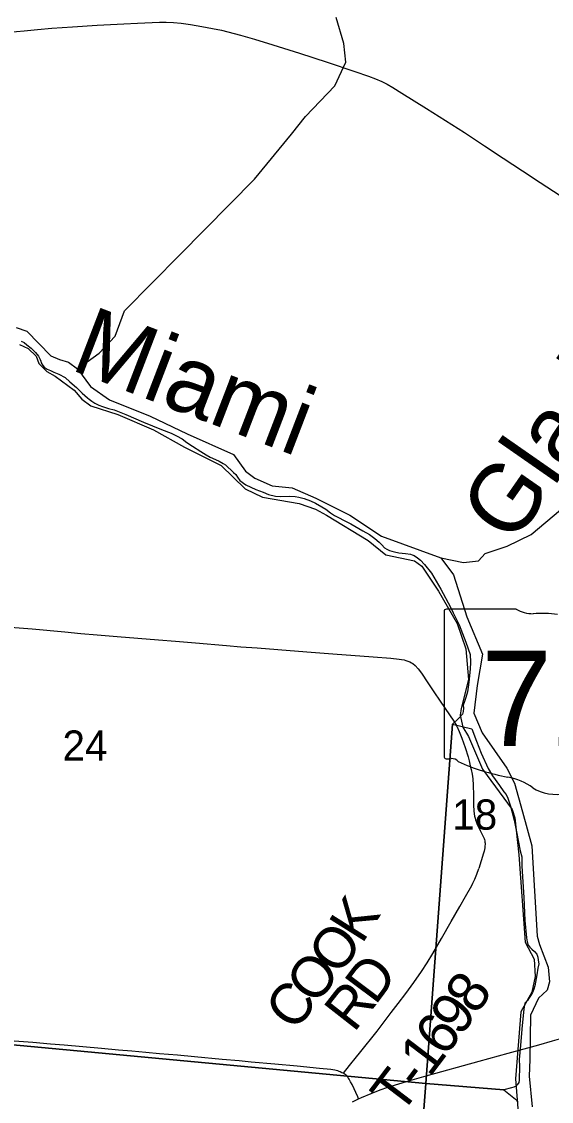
# Model space of a CAD drawing. Extents: x 1410790 to 1770854, y 448063 to 770588.
# Drawn here: x 1538300 to 1542170, y 586651 to 594533 of the extents above; entities that cross this region are included whole.
import ezdxf

# ---------------------------------------------------------------- set-up
doc = ezdxf.new("R2010")
doc.units = 0
for name, color, linetype in [('GM_X_County_Road', 7, 'Continuous'), ('GM_X_Major_River', 7, 'Continuous'), ('GM_X_Major_River_Text', 7, 'Continuous'), ('GM_X_Minor_River', 7, 'Continuous'), ('GM_X_Minor_River_Text', 7, 'Continuous'), ('GM_X_Section', 7, 'Continuous'), ('GM_X_Section_Text', 7, 'Continuous'), ('GM_X_State_Location', 7, 'Continuous'), ('GM_X_State_Route', 7, 'Continuous'), ('GM_X_State_Shield', 7, 'Continuous'), ('GM_X_Township_Road', 7, 'Continuous'), ('GM_X_Township_Road_Text', 7, 'Continuous'), ('GM_X_US_Route', 7, 'Continuous')]:
    doc.layers.add(name, color=color, linetype=linetype)

msp = doc.modelspace()

# ---------------------------------------------------------------- linework, layer by layer
at = {"layer": 'GM_X_County_Road'}
msp.add_lwpolyline([(1538245.9, 587093.5), (1538383.2, 587083.2), (1538510.6, 587071.9), (1538611.9, 587063.1), (1538883.1, 587040), (1539007.2, 587028.3), (1539105.3, 587019.5), (1539206.6, 587011.3), (1539307.8, 587001.9), (1539438.5, 586990.4), (1539562.6, 586979), (1539764.9, 586960), (1539889, 586949.1), (1539977.2, 586940.9), (1540150.4, 586925.2), (1540313.7, 586910.1), (1540475.8, 586893.9), (1540558.2, 586885.7), (1540574.5, 586883.6), (1540589.2, 586880.8), (1540598.7, 586878.3), (1540608.1, 586875.5), (1540616.9, 586872.4), (1540627, 586868.5), (1540639.3, 586862.9), (1540650.3, 586856.8)], dxfattribs=at)
at = {"layer": 'GM_X_Major_River'}
for points in [[(1538260.6, 592301.1), (1538337.9, 592272.6), (1538514.7, 592092.3), (1538578.1, 592066.2), (1538641.6, 592046.1), (1538708.3, 591997.8), (1538802.4, 591868.3), (1538941.8, 591771.6), (1539238.9, 591653.7), (1539509.6, 591524.7), (1539847.8, 591373.4), (1539936.2, 591250.2), (1540002.8, 591199.9), (1540131.4, 591143.6), (1540277.4, 591128.9), (1540449.5, 591055.2), (1540512.7, 591023.1), (1540698.3, 590930.8), (1540928.1, 590777), (1541362.4, 590618.7), (1541454.7, 590495.3), (1541551.2, 590187.1), (1541666.8, 589914.4), (1541627.5, 589686.8), (1541602.9, 589484.8), (1541664.6, 589342.3), (1541844.9, 589083.7), (1541899.5, 588973.5), (1541959, 588764.8), (1542027.3, 588515.8), (1542066.4, 587858), (1542082.5, 587797.3), (1542147.4, 587630.6), (1542156, 587524), (1542140, 587464.2), (1542075.9, 587404), (1542017.8, 587279.4), (1542013.4, 586956.4), (1542007.5, 586834.1), (1542028.4, 586610.6)], [(1538284.7, 592175.9), (1538348, 592147.8), (1538406.3, 592091.7), (1538426.7, 592036.9), (1538485, 591978.8), (1538544.1, 591944.8), (1538685.2, 591842), (1538739.3, 591776), (1538805.9, 591727.7), (1539002.6, 591665.3), (1539263.8, 591552.6), (1539490.5, 591426.9), (1539757, 591292), (1539932.1, 591121.8), (1540060.5, 591061.5), (1540327.9, 591014.9), (1540447, 590975), (1540527.8, 590930.2), (1540832.8, 590745.9), (1540959.8, 590639.5), (1541171.1, 590596.6), (1541224.1, 590558.8), (1541344.5, 590374.3), (1541481.4, 590139.1), (1541545.7, 589954.4), (1541564.7, 589730.9), (1541509.8, 589519.9), (1541504.1, 589469.9), (1541523.4, 589382.9), (1541563.4, 589315.4), (1541666.1, 589077.3), (1541883.3, 588781.3), (1541903.4, 588720.4), (1541932.9, 588450.5), (1541978.7, 587812.7), (1542043, 587690.2), (1542050.9, 587563.4), (1542027.2, 587447.8), (1541946.3, 587303.8), (1541908.6, 586815.1), (1541926.8, 586569.6)]]:
    msp.add_lwpolyline(points, dxfattribs=at)
at = {"layer": 'GM_X_Minor_River'}
for points in [[(1538708.3, 591997.8), (1538865.9, 592111.8), (1538984.5, 592235.6), (1539052.3, 592420.7), (1539455, 592829.4), (1540000.7, 593383.4), (1540271.6, 593710.6), (1540374.3, 593840.8), (1540587.1, 594065), (1540668.6, 594237.7), (1540653.2, 594372.5), (1540598.8, 594562.2)], [(1541362.4, 590618.7), (1541526.9, 590584.3), (1541637.4, 590597.9), (1541686.5, 590651.1), (1541847.8, 590703.8), (1542021.8, 590788.3), (1542237.7, 590968.3)]]:
    msp.add_lwpolyline(points, dxfattribs=at)
at = {"layer": 'GM_X_Section'}
for points in [[(1538298, 592199.8), (1538317.8, 592189.4), (1538339.5, 592173.1), (1538369, 592148.6), (1538402.5, 592118), (1538424, 592089.6), (1538435.6, 592067.4), (1538441.4, 592055.3), (1538443.2, 592041.3), (1538454.8, 592023.1), (1538464.6, 592010.9), (1538486.4, 591996.6), (1538510.2, 591986.1), (1538536, 591973.7), (1538571.7, 591959.1), (1538617.3, 591934.3), (1538652.7, 591903.7), (1538700, 591860.9), (1538743.2, 591820.2), (1538782.6, 591785.5), (1538794.2, 591777.2), (1538814.2, 591762.9), (1538836, 591748.6), (1538863.7, 591734.1), (1538891.5, 591723.6), (1538935.2, 591708.9), (1538975.1, 591698.2), (1539060.4, 591664.7), (1539191.4, 591608.4), (1539322.5, 591556.2), (1539392, 591528.9), (1539431.6, 591510.3), (1539473.2, 591487.5), (1539506.8, 591461), (1539548.3, 591434.3), (1539609.6, 591395.2), (1539647.1, 591370.6), (1539676.8, 591354.1), (1539716.5, 591335.4), (1539742.3, 591324.9), (1539772, 591308.4), (1539789.8, 591298.1), (1539848.8, 591241.1), (1539864.6, 591226.8), (1539876.2, 591206.6), (1539893.8, 591184.3), (1539939.2, 591151.6), (1540010.7, 591118.3), (1540064.3, 591097.4), (1540104, 591080.7), (1540153.7, 591069.8), (1540191.7, 591067.2), (1540255.7, 591068.1), (1540297.6, 591065.3), (1540325.5, 591060.9), (1540363.4, 591052.2), (1540411.1, 591035.4), (1540446.8, 591018.8), (1540492.3, 590992), (1540522, 590973.5), (1540555.5, 590946.9), (1540585.2, 590928.4), (1540618.8, 590909.8), (1540652.5, 590893.2), (1540704, 590866.3), (1540793.1, 590814.8), (1540840.7, 590788), (1540880.1, 590759.3), (1540911.7, 590732.8), (1540931.3, 590714.4), (1540950.9, 590692.1), (1540968.7, 590681.8), (1540988.6, 590673.4), (1541004.5, 590667.2), (1541024.4, 590662.8), (1541056.3, 590654.3), (1541104.1, 590649.4), (1541140.1, 590644.8), (1541154, 590640.6), (1541167.9, 590636.3), (1541191.6, 590619.9), (1541213.3, 590601.6), (1541242.8, 590571.1), (1541293.6, 590506.2), (1541361.6, 590391.1), (1541433.2, 590257.8), (1541452.5, 590217.5), (1541497, 590128.8), (1541544.8, 590004), (1541577.2, 589913.5), (1541580.2, 589857.4), (1541577.3, 589805.5), (1541567.7, 589711.7), (1541563.1, 589675.8), (1541556.5, 589639.9), (1541545.7, 589598.1), (1541533.1, 589562.3), (1541526.8, 589544.5), (1541528.4, 589522.4), (1541526, 589496.5), (1541521.7, 589478.6), (1541491.1, 589445.1), (1541448.4, 589405.8), (1541252.9, 586782), (1535973.1, 587275.6)], [(1535447, 581966.3), (1535973.1, 587275.6), (1541252.9, 586782), (1540986.2, 583287.7)], [(1540986.2, 583287.7), (1541252.9, 586782), (1541821.9, 586736.2), (1541906.7, 586666.7), (1541926.3, 586644.4)]]:
    msp.add_lwpolyline(points, dxfattribs=at)
msp.add_lwpolyline([(1541961, 587253.9), (1541953.5, 587177.7), (1541943.5, 587060), (1541935.7, 586958.1), (1541936.9, 586908.1), (1541935.1, 586806.2), (1541932.8, 586790.2), (1541920.5, 586772.4), (1541910.3, 586762.6), (1541896.2, 586754.9), (1541878.1, 586749.2), (1541821.9, 586736.2), (1541252.9, 586782), (1541448.4, 589405.8), (1541587.8, 589371.4), (1541622.2, 589280.8), (1541656.6, 589192.3), (1541708.7, 589081.4), (1541739.7, 589026.9), (1541790.5, 588958), (1541823.7, 588911.5), (1541839.4, 588891.2), (1541852.9, 588865), (1541871.9, 588806.7), (1541898.1, 588704.3), (1541918.4, 588605.9), (1541942.2, 588479.5), (1541953.4, 588437.4), (1541954.9, 588409.4), (1541954.2, 588367.4), (1541968.2, 588139.2), (1541975.3, 587971.1), (1541987.1, 587845), (1541992.6, 587814.9), (1542000.2, 587790.8), (1542011.9, 587776.5), (1542027.7, 587762.3), (1542047.4, 587745.9), (1542063, 587725.7), (1542070.6, 587703.6), (1542074.3, 587681.5), (1542077.8, 587655.4), (1542071.2, 587623.5), (1542064.4, 587573.7), (1542049, 587494), (1542042.6, 587470.1), (1542032.2, 587446.3), (1542017.7, 587420.6), (1542003.4, 587398.8), (1541995.2, 587386.9), (1541976.9, 587369.3), (1541972.6, 587353.4), (1541968.1, 587325.5)], close=True, dxfattribs=at)
at = {"layer": 'GM_X_State_Route'}
msp.add_lwpolyline([(1538207, 594455.5), (1538318, 594466.2), (1538415.9, 594475.8), (1538520.6, 594484.3), (1538671.2, 594495.2), (1538851.4, 594506.4), (1539048, 594516.6), (1539146.3, 594521.8), (1539307.1, 594527.6), (1539356.5, 594527.6), (1539409.1, 594525.4), (1539464.9, 594520.3), (1539533.4, 594511.4), (1539617.7, 594497.9), (1539695.2, 594483.4), (1539759.4, 594469.2), (1539899.5, 594433.7), (1540000.7, 594405.5), (1540135.7, 594364.1), (1540329.7, 594302.9), (1540532.3, 594236.1), (1540734.6, 594169), (1540834, 594134.6), (1540886.2, 594114.4), (1540931.5, 594094.6), (1540969.9, 594075.5), (1541013, 594051.4), (1541077.3, 594011.6), (1541258.1, 593898.6), (1541396.9, 593811.2), (1541535, 593722.7), (1541680.3, 593627), (1541816.8, 593536.1), (1541960.2, 593443.6), (1542088.3, 593357.8), (1542282, 593230.8)], dxfattribs=at)
at = {"layer": 'GM_X_State_Shield'}
for p, q in [((1541385.9, 590226.5), (1541385.9, 589169.8)), ((1541912.7, 590244.6), (1541403, 590244.6))]:
    msp.add_line(p, q, dxfattribs=at)
for centre, major_axis, start_param, end_param in [((1541405.9, 590228.7), (20.2, 0), 1.712693, 3.28349), ((1542034, 590367.3), (195.5, 0), 4.042523, 4.731795), ((1542098.9, 589651.4), (702, 0), 1.404758, 1.657858), ((1541406, 589167.5), (20.3, 0), 3.00124, 4.508301), ((1541409.1, 589275.6), (155.2, 0), 4.665946, 4.897461), ((1541440.9, 589108.9), (56, 0), 0.519207, 1.627899), ((1542147.5, 590058.2), (1332.7, 0), 4.195997, 4.488961), ((1541750.1, 588695.1), (417, 0), 0.823519, 1.323587), ((1542201.1, 589103.6), (264.6, 0), 4.026481, 4.996735)]:
    msp.add_ellipse(centre, major_axis=major_axis, ratio=0.8, start_param=start_param, end_param=end_param, dxfattribs=at)
at = {"layer": 'GM_X_Township_Road'}
for points in [[(1538188.5, 590115.5), (1538377.9, 590100.1), (1538616.4, 590078.7), (1538733.9, 590067.4), (1538851.5, 590057), (1538997.3, 590044.8), (1539299.3, 590019.8), (1539423.5, 590009.7), (1539570.6, 589997.2), (1539796.1, 589978.2), (1539900.8, 589970), (1540021.8, 589960.6), (1540172.1, 589948.8), (1540384.7, 589931.9), (1540574.4, 589917.2), (1540868.5, 589895), (1540996, 589885.2), (1541058.1, 589879), (1541076.1, 589876.3), (1541094.1, 589873.4), (1541107.7, 589870.4), (1541122.3, 589865.3), (1541136.4, 589859.3), (1541147.5, 589853.3), (1541156.9, 589846.9), (1541174.4, 589832.2), (1541196.6, 589808.1), (1541220.5, 589776.8), (1541268.6, 589706.5), (1541311.3, 589640.4), (1541357.3, 589572.5), (1541426.5, 589472.9), (1541457.4, 589426.4), (1541478.6, 589389.5), (1541497.2, 589351.2), (1541516.9, 589302.5), (1541540.4, 589234.3), (1541561, 589165.1), (1541569.3, 589136.3), (1541577.3, 589101.6), (1541584.4, 589073.2), (1541590.4, 589040.7), (1541595.2, 589005), (1541598.7, 588959.3), (1541600.2, 588887.1), (1541601.6, 588815), (1541604.5, 588769.3), (1541609.4, 588733.6), (1541612.5, 588717.6), (1541615.2, 588705.8), (1541619.6, 588693), (1541624.6, 588680.4), (1541649.8, 588629.6), (1541679.1, 588570.2), (1541681.7, 588562.8), (1541684.1, 588552), (1541685, 588542.6), (1541685.4, 588534.8), (1541685.4, 588527), (1541684.7, 588515.9), (1541683.3, 588501.3), (1541681.5, 588490.3), (1541679.1, 588478.1), (1541675.1, 588463.7), (1541639.7, 588350.8)], [(1540650.3, 586856.8), (1540695.3, 586913.6), (1540746.8, 586977.5), (1540767.8, 587002.7), (1540896.2, 587164.7), (1541000.6, 587299.7), (1541050.4, 587365), (1541105.7, 587438.3), (1541166.1, 587520.1), (1541220.5, 587598.2), (1541261.8, 587661.4), (1541304.5, 587731.4), (1541366.4, 587839.7), (1541439.1, 587964.4), (1541501.2, 588072.6), (1541543.8, 588146.5), (1541588.4, 588226.4), (1541597.4, 588243.4), (1541611.7, 588272.3), (1541625.6, 588308.6), (1541639.7, 588350.8)], [(1540762.2, 586670.3), (1540756.1, 586683.3), (1540713.7, 586773.3), (1540703.4, 586793.5), (1540692.3, 586813.2), (1540688.1, 586820.1), (1540683.9, 586826.3), (1540679.6, 586831.7), (1540675.2, 586836.7), (1540669.9, 586841.9), (1540663.9, 586847.2), (1540657.2, 586852.2), (1540650.3, 586856.8)]]:
    msp.add_lwpolyline(points, dxfattribs=at)
at = {"layer": 'GM_X_US_Route'}
msp.add_lwpolyline([(1540716.8, 586648.4), (1540762.2, 586670.3), (1540783, 586680.4), (1540853.2, 586709.5), (1540920.1, 586735.3), (1540975.2, 586754.8), (1541054.6, 586780.4), (1541136.1, 586803.9), (1541255.9, 586836.9), (1541641.5, 586944.6), (1541853.5, 587002.5), (1542078.7, 587065.1), (1542177.5, 587092.5), (1542229.8, 587107), (1542243.8, 587111)], dxfattribs=at)

# ---------------------------------------------------------------- texts
at = {"layer": 'GM_X_Major_River_Text'}
msp.add_text('Miami', height=499.96, rotation=338.96929, dxfattribs=at).set_placement((1538645.4, 591996.4))
at = {"layer": 'GM_X_Minor_River_Text'}
msp.add_text('Glady', height=499.93, rotation=55.15136, dxfattribs=at).set_placement((1541889.2, 590701.9))
at = {"layer": 'GM_X_Section_Text'}
for s, p in [('24', (1538598.9, 589137.6)), ('18', (1541445.6, 588634.4))]:
    msp.add_text(s, height=221, rotation=0.00001, dxfattribs=at).set_placement(p)
at = {"layer": 'GM_X_State_Location'}
msp.add_text('725', height=1, rotation=0.00001, dxfattribs=at).set_placement((1541883.4, 589555.1))
at = {"layer": 'GM_X_State_Shield'}
msp.add_text('725', height=696.1, dxfattribs=at).set_placement((1541658, 589244.3))
at = {"layer": 'GM_X_Township_Road_Text'}
for s, rotation, p in [('K', 57.80349, (1540786.4, 587793.4)), ('O', 53.39641, (1540614.8, 587560.7)), ('O', 51.89033, (1540446.6, 587346.1)), ('D', 53.16671, (1540883.3, 587346.7)), ('C', 51.88727, (1540294.5, 587152.2)), ('8', 55.38156, (1541620.8, 587275)), ('R', 52.0052, (1540727.7, 587147.4)), ('9', 53.49574, (1541504.6, 587117.7)), ('6', 53.0104, (1541391.8, 586967.9)), ('1', 52.83306, (1541279.5, 586819.8)), ('T', 52.77697, (1541069.1, 586542.8)), ('-', 52.77845, (1541204.8, 586721.5))]:
    msp.add_text(s, height=300, rotation=rotation, dxfattribs=at).set_placement(p)

doc.saveas('drawing.dxf')
